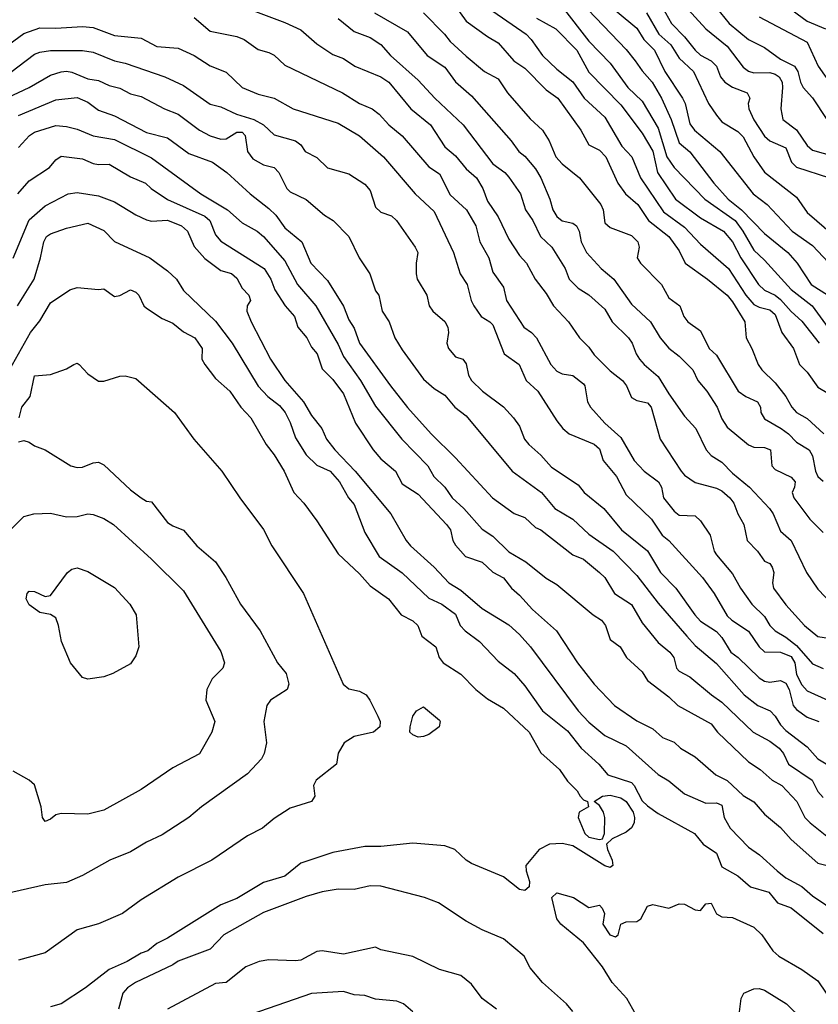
# Model space of a CAD drawing. Header units: metres. Extents: x -46681 to -43747, y -240911 to -237677.
# Tile 806 of 1056: x -44891 to -44816, y -239416 to -239324. Entities that reach past the tile are written whole.
import ezdxf

# ---------------------------------------------------------------- set-up
doc = ezdxf.new("R2010")
doc.units = ezdxf.units.M
doc.layers.add('CONTOUR_INDEX', color=1, linetype='Continuous')
doc.layers.add('CONTOUR_INTER', color=3, linetype='Continuous')

msp = doc.modelspace()

# ---------------------------------------------------------------- linework, layer by layer
at = {"layer": 'CONTOUR_INDEX'}
for points, elevation in [([(-44836.595, -239321.523), (-44833.095, -239324.466), (-44832.421, -239325.52), (-44831.42, -239326.52), (-44830.458, -239328.52), (-44828.792, -239331.02), (-44828.558, -239331.52), (-44828.095, -239333.43), (-44827.665, -239334.02), (-44825.299, -239336.02), (-44822.154, -239340.02), (-44820.846, -239341.02), (-44818.519, -239343.52), (-44816.595, -239344.865), (-44814.595, -239346.991)], 85), ([(-44850.388, -239322.02), (-44849.095, -239323.796), (-44847.095, -239325.258), (-44846.095, -239325.832), (-44844.626, -239327.52), (-44843.595, -239328.215), (-44841.595, -239330.25), (-44840.503, -239331.02), (-44838.322, -239334.02), (-44837.595, -239335.405), (-44836.595, -239335.902), (-44836.004, -239336.52), (-44834.861, -239339.02), (-44834.156, -239340.02), (-44832.997, -239341.02), (-44831.991, -239342.52), (-44830.095, -239344.013), (-44829.095, -239345.341), (-44828.553, -239346.52), (-44826.45, -239348.02), (-44824.617, -239349.52), (-44824.095, -239350.128), (-44822.965, -239352.02), (-44822.829, -239353.52), (-44822.278, -239354.52), (-44821.712, -239356.02), (-44821.358, -239356.52), (-44820.095, -239357.728), (-44819.09, -239359.02), (-44818.54, -239360.02), (-44818.091, -239360.52), (-44817.095, -239361.085), (-44815.534, -239362.52)], 90), ([(-44874.595, -239323.465), (-44873.095, -239324.752), (-44870.595, -239325.259), (-44869.923, -239325.52), (-44868.595, -239326.449), (-44867.595, -239326.736), (-44867.095, -239327.008), (-44866.095, -239327.919), (-44860.682, -239330.52), (-44859.104, -239331.52), (-44857.897, -239332.02), (-44857.251, -239332.52), (-44856.331, -239333.52), (-44855.095, -239334.563), (-44852.595, -239337.464), (-44851.595, -239338.126), (-44850.595, -239340.103), (-44849.064, -239341.52), (-44848.182, -239343.02), (-44847.808, -239344.52), (-44846.97, -239346.02), (-44846.595, -239347.349), (-44845.595, -239348.768), (-44845.3, -239350.02), (-44843.67, -239352.52), (-44842.959, -239353.02), (-44842.497, -239353.52), (-44841.164, -239356.02), (-44840.595, -239356.645), (-44840.095, -239356.889), (-44839.095, -239357.039), (-44838.095, -239357.846), (-44837.953, -239358.02), (-44837.724, -239359.52), (-44837.426, -239360.02), (-44836.095, -239361.51), (-44834.595, -239362.865), (-44833.339, -239365.02), (-44832.403, -239366.02), (-44831.056, -239367.02), (-44830.759, -239367.52), (-44830.594, -239368.52), (-44829.595, -239369.796), (-44829.095, -239370.142), (-44827.595, -239370.224), (-44827.095, -239370.696), (-44826.217, -239372.02), (-44825.817, -239373.52), (-44825.595, -239373.863), (-44824.095, -239375.647), (-44823.343, -239377.02), (-44822.302, -239378.52), (-44821.095, -239379.652), (-44820.595, -239380.521), (-44820.097, -239381.02), (-44819.095, -239381.593), (-44818.095, -239382.378), (-44816.595, -239384.101), (-44815.595, -239384.558)], 95), ([(-44821.595, -239323.414), (-44817.095, -239325.786), (-44816.077, -239328.02), (-44814.669, -239330.02)], 80), ([(-44891.095, -239335.669), (-44890.04, -239334.52), (-44889.595, -239334.215), (-44887.595, -239333.61), (-44886.595, -239333.68), (-44885.595, -239333.93), (-44884.095, -239334.549), (-44882.095, -239334.907), (-44878.595, -239336.615), (-44873.986, -239340.02), (-44871.49, -239341.52), (-44870.095, -239342.739), (-44868.683, -239343.52), (-44868.095, -239344.002), (-44866.095, -239346.297), (-44864.906, -239348.52), (-44863.186, -239350.52), (-44861.095, -239354.129), (-44860.595, -239355.254), (-44858.99, -239357.52), (-44857.595, -239359.933), (-44855.138, -239363.02), (-44852.699, -239365.52), (-44852.111, -239366.52), (-44851.095, -239367.544), (-44850.391, -239368.52), (-44849.313, -239369.52), (-44847.595, -239371.477), (-44846.595, -239372.137), (-44845.095, -239373.582), (-44843.497, -239374.52), (-44841.595, -239376.055), (-44840.595, -239376.647), (-44837.166, -239379.52), (-44836.389, -239380.02), (-44836.025, -239380.52), (-44835.595, -239381.836), (-44834.631, -239382.52), (-44834.058, -239383.52), (-44832.595, -239384.87), (-44832.095, -239385.663), (-44830.095, -239387.19), (-44829.246, -239388.02), (-44826.095, -239389.741), (-44825.51, -239390.52), (-44822.595, -239393.297), (-44821.526, -239394.02), (-44820.374, -239395.02), (-44819.464, -239395.52), (-44818.068, -239397.02), (-44817.318, -239398.52), (-44816.822, -239399.02), (-44814.316, -239401.02)], 100), ([(-44885.887, -239356.02), (-44885.595, -239355.902), (-44885.382, -239356.02), (-44884.595, -239356.898), (-44883.595, -239357.591), (-44883.095, -239357.576), (-44881.595, -239357.105), (-44881.095, -239357.083), (-44880.095, -239357.325), (-44876.465, -239360.52), (-44874.652, -239363.02), (-44872.003, -239366.02), (-44870.328, -239368.52), (-44868.095, -239371.504), (-44867.334, -239373.02), (-44864.338, -239377.52), (-44860.623, -239386.02), (-44860.095, -239386.449), (-44859.095, -239386.672), (-44858.486, -239387.02), (-44858.117, -239387.52), (-44857.383, -239389.02), (-44857.171, -239389.52), (-44857.184, -239390.02), (-44857.779, -239390.52), (-44859.595, -239390.908), (-44860.542, -239391.52), (-44861.095, -239392.5), (-44861.257, -239393.52), (-44863.163, -239395.02), (-44863.402, -239395.52), (-44863.283, -239396.52), (-44863.595, -239397.021), (-44865.595, -239397.634), (-44867.095, -239398.611), (-44868.195, -239399.52), (-44869.595, -239400.249), (-44872.956, -239402.52), (-44876.095, -239404.107), (-44879.595, -239406.256), (-44881.325, -239407.52), (-44883.595, -239408.487), (-44885.595, -239409.075), (-44888.595, -239411.217), (-44891.095, -239411.914)], 105), ([(-44891.011, -239361.02), (-44890.769, -239360.02), (-44889.997, -239359.02), (-44889.595, -239357.079), (-44888.095, -239356.952), (-44886.595, -239356.428), (-44885.887, -239356.02)], 105), ([(-44853.737, -239388.52), (-44853.095, -239388.142), (-44851.595, -239389.393), (-44851.516, -239389.52), (-44851.634, -239390.02), (-44852.595, -239390.746), (-44853.095, -239390.921), (-44853.595, -239390.972), (-44854.095, -239390.76), (-44854.382, -239390.52), (-44854.348, -239390.02), (-44854.109, -239389.02), (-44853.737, -239388.52)], 105), ([(-44823.477, -239417.02), (-44823.309, -239415.52), (-44823.046, -239415.02), (-44822.095, -239414.598), (-44821.595, -239414.583), (-44821.095, -239414.738), (-44819.036, -239416.02), (-44817.521, -239417.52)], 105)]:
    msp.add_lwpolyline(points, dxfattribs=dict(at, elevation=elevation))
at = {"layer": 'CONTOUR_INTER'}
for points, elevation in [([(-44839.095, -239321.207), (-44834.095, -239326.456), (-44833.224, -239327.52), (-44832.595, -239328.473), (-44831.633, -239329.52), (-44830.754, -239331.02), (-44829.855, -239333.02), (-44829.095, -239335.225), (-44828.095, -239336.075), (-44825.855, -239339.02), (-44824.5, -239340.52), (-44823.258, -239341.52), (-44821.095, -239343.716), (-44818.921, -239345.52), (-44818.039, -239346.52), (-44816.723, -239348.52), (-44815.095, -239349.553)], 86), ([(-44870.095, -239322.431), (-44866.095, -239323.926), (-44864.595, -239324.61), (-44863.095, -239325.934), (-44861.595, -239326.923), (-44860.595, -239327.319), (-44859.522, -239328.02), (-44857.095, -239329.015), (-44856.357, -239329.52), (-44854.276, -239332.02), (-44852.441, -239333.52), (-44851.095, -239335.584), (-44850.095, -239336.438), (-44849.095, -239337.662), (-44848.112, -239338.52), (-44847.53, -239339.52), (-44847.095, -239340.692), (-44846.095, -239342.161), (-44845.095, -239344.246), (-44844.095, -239345.793), (-44843.417, -239346.52), (-44842.632, -239348.02), (-44841.595, -239349.357), (-44840.893, -239350.52), (-44839.505, -239352.02), (-44838.447, -239353.52), (-44837.595, -239354.383), (-44837.095, -239355.122), (-44835.595, -239356.616), (-44834.44, -239357.52), (-44834.038, -239358.02), (-44833.595, -239359.131), (-44833.095, -239359.412), (-44832.095, -239359.626), (-44831.722, -239360.02), (-44830.908, -239363.02), (-44828.913, -239366.02), (-44828.595, -239366.39), (-44827.595, -239367.097), (-44825.595, -239367.638), (-44825.095, -239367.887), (-44824.344, -239368.52), (-44823.991, -239369.02), (-44823.608, -239370.02), (-44823.039, -239371.02), (-44822.724, -239372.52), (-44821.749, -239373.52), (-44821.095, -239374.467), (-44820.595, -239374.705), (-44820.397, -239375.02), (-44820.235, -239375.52), (-44820.341, -239376.52), (-44820.248, -239377.02), (-44819.095, -239378.584), (-44817.347, -239380.52), (-44816.095, -239381.535), (-44815.095, -239381.701)], 94), ([(-44846.595, -239322.88), (-44843.476, -239325.02), (-44842.987, -239325.52), (-44841.945, -239327.02), (-44840.595, -239328.317), (-44839.095, -239329.498), (-44838.023, -239331.02), (-44836.095, -239332.804), (-44834.483, -239335.52), (-44833.563, -239336.52), (-44832.743, -239338.52), (-44830.595, -239341.687), (-44828.595, -239343.144), (-44827.095, -239344.736), (-44824.476, -239347.02), (-44822.854, -239349.52), (-44822.095, -239350.385), (-44821.595, -239350.639), (-44820.595, -239350.885), (-44820.095, -239351.342), (-44819.477, -239353.02), (-44818.4, -239354.52), (-44817.82, -239356.02), (-44817.095, -239356.751), (-44816.095, -239358.133), (-44815.095, -239358.746)], 89), ([(-44840.095, -239322.454), (-44837.595, -239325.691), (-44835.595, -239327.732), (-44833.927, -239330.02), (-44832.595, -239331.302), (-44831.095, -239333.841), (-44830.258, -239336.52), (-44829.595, -239337.532), (-44826.693, -239340.52), (-44823.864, -239342.52), (-44823.128, -239343.52), (-44822.095, -239345.305), (-44821.095, -239346.225), (-44818.595, -239348.98), (-44816.634, -239350.52), (-44813.714, -239354.52)], 87), ([(-44830.668, -239322.52), (-44829.84, -239324.02), (-44828.595, -239325.274), (-44827.595, -239326.532), (-44827.095, -239326.998), (-44826.095, -239327.528), (-44825.611, -239328.02), (-44825.237, -239329.02), (-44824.825, -239329.52), (-44824.095, -239330.004), (-44822.726, -239330.52), (-44822.496, -239331.02), (-44822.63, -239331.52), (-44822.579, -239332.02), (-44822.095, -239333.067), (-44821.095, -239334.597), (-44820.595, -239335.043), (-44819.095, -239335.69), (-44818.586, -239337.02), (-44818.095, -239337.51), (-44815.013, -239338.52)], 83), ([(-44828.595, -239322.341), (-44826.606, -239324.52), (-44824.595, -239326.148), (-44823.095, -239328.116), (-44822.595, -239328.508), (-44822.095, -239328.659), (-44820.595, -239328.624), (-44820.095, -239328.763), (-44819.734, -239329.02), (-44819.462, -239329.52), (-44819.408, -239330.02), (-44819.574, -239332.02), (-44819.393, -239333.02), (-44818.095, -239334.013), (-44817.095, -239335.475), (-44816.595, -239335.901), (-44814.595, -239336.479)], 82), ([(-44826.042, -239322.02), (-44824.434, -239324.02), (-44822.595, -239325.524), (-44821.095, -239326.264), (-44819.595, -239327.372), (-44818.291, -239328.02), (-44817.992, -239328.52), (-44817.737, -239329.52), (-44817.475, -239330.02), (-44816.595, -239330.995), (-44815.243, -239333.02)], 81), ([(-44819.095, -239322.332), (-44817.095, -239323.791), (-44815.369, -239324.52)], 79), ([(-44861.095, -239323.556), (-44859.595, -239324.76), (-44858.095, -239325.332), (-44857.095, -239325.989), (-44856.2, -239327.02), (-44853.595, -239329.34), (-44852.04, -239331.02), (-44849.371, -239333.52), (-44846.595, -239337.176), (-44845.456, -239338.02), (-44845.095, -239338.438), (-44843.99, -239340.02), (-44843.518, -239341.52), (-44842.849, -239342.52), (-44842.122, -239344.02), (-44841.041, -239345.02), (-44839.792, -239347.02), (-44839.415, -239348.02), (-44838.595, -239348.857), (-44837.595, -239349.482), (-44836.095, -239350.822), (-44835.394, -239352.02), (-44833.868, -239353.52), (-44833.516, -239354.02), (-44833.15, -239355.02), (-44832.824, -239355.52), (-44832.405, -239356.02), (-44831.095, -239357.13), (-44830.095, -239358.781), (-44828.595, -239360.864), (-44827.551, -239362.02), (-44826.586, -239364.02), (-44826.095, -239364.559), (-44825.095, -239365.168), (-44824.095, -239366.221), (-44822.507, -239367.52), (-44820.634, -239369.52), (-44820.281, -239370.02), (-44819.595, -239371.643), (-44818.593, -239372.52), (-44817.151, -239375.52), (-44816.095, -239377.084), (-44814.763, -239378.52)], 93), ([(-44857.685, -239323.02), (-44854.595, -239324.802), (-44852.755, -239327.02), (-44851.095, -239328.113), (-44850.095, -239329.511), (-44848.595, -239330.805), (-44844.868, -239335.02), (-44844.138, -239336.02), (-44843.595, -239336.474), (-44842.595, -239337.652), (-44842.091, -239338.52), (-44841.249, -239340.52), (-44840.956, -239341.52), (-44840.595, -239342.128), (-44840.095, -239342.538), (-44839.095, -239342.767), (-44838.748, -239343.02), (-44838.507, -239343.52), (-44838.312, -239344.52), (-44837.798, -239345.52), (-44836.428, -239347.02), (-44835.25, -239348.02), (-44833.595, -239350.346), (-44831.811, -239352.02), (-44830.879, -239353.52), (-44830.095, -239354.48), (-44829.095, -239355.244), (-44827.815, -239356.52), (-44827.361, -239357.52), (-44826.502, -239358.52), (-44825.542, -239360.02), (-44825.095, -239361.115), (-44824.595, -239361.906), (-44822.595, -239363.564), (-44822.095, -239363.783), (-44821.095, -239363.815), (-44820.539, -239364.02), (-44820.432, -239365.52), (-44820.095, -239365.856), (-44818.595, -239366.582), (-44818.244, -239367.02), (-44818.283, -239367.52), (-44818.507, -239368.02), (-44818.365, -239368.52), (-44816.849, -239370.52), (-44815.595, -239371.772)], 92), ([(-44853.095, -239323.035), (-44851.115, -239325.02), (-44850.595, -239325.725), (-44849.095, -239327.091), (-44847.374, -239328.52), (-44846.095, -239329.225), (-44845.208, -239330.52), (-44843.095, -239332.966), (-44841.931, -239334.02), (-44841.308, -239335.02), (-44840.677, -239336.52), (-44840.095, -239337.185), (-44838.456, -239338.52), (-44836.459, -239341.02), (-44836.228, -239341.52), (-44836.095, -239342.712), (-44835.595, -239343.161), (-44833.595, -239343.917), (-44832.993, -239344.52), (-44832.856, -239345.02), (-44833.044, -239346.02), (-44832.737, -239346.52), (-44830.783, -239348.52), (-44830.095, -239349.77), (-44829.042, -239350.52), (-44828.665, -239351.52), (-44828.289, -239352.02), (-44827.095, -239352.864), (-44826.311, -239354.52), (-44825.595, -239355.134), (-44823.564, -239358.52), (-44822.846, -239359.02), (-44821.759, -239359.52), (-44821.483, -239360.02), (-44821.443, -239360.52), (-44821.095, -239361.107), (-44819.547, -239362.02), (-44818.865, -239362.52), (-44818.095, -239363.314), (-44816.921, -239364.02), (-44816.595, -239364.579), (-44816.316, -239366.02), (-44816.097, -239366.52), (-44815.595, -239366.955)], 91), ([(-44842.503, -239323.52), (-44840.678, -239324.52), (-44838.719, -239326.52), (-44837.595, -239328.587), (-44834.595, -239331.662), (-44832.595, -239334.315), (-44831.595, -239336.002), (-44831.148, -239338.02), (-44829.446, -239340.52), (-44827.095, -239342.271), (-44824.959, -239343.52), (-44824.095, -239344.516), (-44823.334, -239346.02), (-44821.677, -239348.52), (-44821.095, -239349.051), (-44820.095, -239349.527), (-44819.595, -239349.92), (-44818.595, -239351.057), (-44817.595, -239351.948), (-44815.974, -239354.02)], 88), ([(-44832.179, -239323.02), (-44831.019, -239325.02), (-44829.901, -239326.02), (-44829.095, -239327.265), (-44827.768, -239328.52), (-44826.344, -239331.52), (-44825.595, -239332.638), (-44825.095, -239333.25), (-44823.595, -239334.169), (-44823.095, -239334.669), (-44822.104, -239336.52), (-44821.095, -239337.98), (-44818.095, -239340.325), (-44817.095, -239341.76), (-44814.595, -239343.915)], 84), ([(-44892.595, -239326.421), (-44890.595, -239324.964), (-44889.095, -239324.418), (-44887.595, -239324.461), (-44885.095, -239324.314), (-44884.095, -239324.402), (-44882.095, -239325.135), (-44879.595, -239325.391), (-44878.095, -239326.181), (-44876.095, -239326.33), (-44874.595, -239327.025), (-44873.095, -239327.996), (-44871.595, -239328.602), (-44870.095, -239330.02), (-44868.595, -239330.66), (-44867.095, -239331.015), (-44865.309, -239332.02), (-44861.095, -239333.37), (-44859.095, -239334.551), (-44856.849, -239336.52), (-44853.886, -239340.02), (-44852.095, -239341.649), (-44850.289, -239345.52), (-44849.667, -239347.52), (-44848.994, -239348.52), (-44848.613, -239350.02), (-44848.373, -239350.52), (-44847.695, -239351.52), (-44846.859, -239352.02), (-44846.595, -239352.31), (-44845.521, -239355.02), (-44844.119, -239356.02), (-44843.465, -239357.52), (-44842.369, -239358.52), (-44840.595, -239361.318), (-44840.008, -239362.02), (-44839.424, -239362.52), (-44837.095, -239363.5), (-44836.595, -239363.941), (-44836.243, -239365.02), (-44834.974, -239366.52), (-44834.095, -239368.234), (-44831.711, -239370.52), (-44830.712, -239372.02), (-44830.095, -239372.527), (-44826.923, -239376.02), (-44825.823, -239377.52), (-44824.595, -239379.605), (-44824.169, -239380.02), (-44822.595, -239381.027), (-44821.595, -239382.508), (-44821.095, -239382.977), (-44819.595, -239383.009), (-44818.595, -239383.411), (-44818.256, -239384.02), (-44818.095, -239385.119), (-44817.595, -239386.088), (-44817.095, -239386.635), (-44815.095, -239387.551)], 96), ([(-44892.595, -239329.186), (-44889.595, -239326.905), (-44889.095, -239326.703), (-44888.095, -239326.57), (-44885.095, -239326.564), (-44884.095, -239326.723), (-44882.095, -239327.527), (-44881.095, -239327.748), (-44877.352, -239329.02), (-44875.595, -239329.826), (-44873.095, -239331.593), (-44872.095, -239331.85), (-44870.65, -239332.52), (-44869.022, -239333.02), (-44868.106, -239333.52), (-44867.095, -239334.469), (-44865.095, -239335.046), (-44864.595, -239335.402), (-44864.183, -239336.02), (-44863.095, -239336.588), (-44862.095, -239337.552), (-44860.095, -239338.118), (-44858.595, -239339.107), (-44858.095, -239339.696), (-44857.595, -239341.258), (-44857.095, -239341.716), (-44856.095, -239342.06), (-44855.637, -239342.52), (-44853.87, -239345.02), (-44853.637, -239345.52), (-44853.784, -239346.52), (-44853.796, -239347.52), (-44853.675, -239348.02), (-44852.775, -239349.52), (-44852.567, -239350.52), (-44852.204, -239351.02), (-44851.095, -239351.982), (-44850.821, -239352.52), (-44850.734, -239353.02), (-44850.901, -239354.02), (-44850.751, -239354.52), (-44850.095, -239355.302), (-44849.42, -239355.52), (-44849.095, -239355.945), (-44848.888, -239357.02), (-44848.595, -239357.533), (-44847.551, -239358.52), (-44845.595, -239359.977), (-44844.64, -239361.02), (-44844.095, -239361.79), (-44843.625, -239363.02), (-44843.223, -239363.52), (-44842.072, -239364.52), (-44841.095, -239365.648), (-44838.595, -239367.306), (-44838.02, -239368.02), (-44836.178, -239369.52), (-44834.506, -239371.52), (-44832.095, -239373.506), (-44830.847, -239375.52), (-44829.421, -239377.02), (-44827.648, -239379.52), (-44827.095, -239380.091), (-44825.595, -239381.068), (-44825.095, -239381.628), (-44824.256, -239383.02), (-44823.578, -239383.52), (-44821.595, -239385.43), (-44821.095, -239385.744), (-44820.595, -239385.81), (-44819.595, -239385.654), (-44819.095, -239385.921), (-44818.804, -239386.52), (-44818.403, -239388.02), (-44818.095, -239388.392), (-44817.095, -239389.107), (-44816.004, -239389.52)], 97), ([(-44892.095, -239330.979), (-44890.095, -239330.031), (-44888.095, -239328.862), (-44887.095, -239328.545), (-44886.595, -239328.511), (-44886.095, -239328.598), (-44884.595, -239329.202), (-44883.595, -239329.365), (-44882.595, -239329.842), (-44881.595, -239330.094), (-44880.595, -239330.614), (-44879.595, -239330.859), (-44877.402, -239332.02), (-44876.095, -239332.533), (-44874.095, -239334.026), (-44873.095, -239334.557), (-44872.095, -239334.867), (-44871.595, -239334.836), (-44870.595, -239334.231), (-44870.095, -239334.225), (-44869.838, -239334.52), (-44869.6, -239336.02), (-44869.095, -239336.725), (-44868.095, -239337.276), (-44867.095, -239337.539), (-44866.68, -239338.02), (-44865.912, -239339.52), (-44865.595, -239339.819), (-44864.095, -239340.534), (-44862.385, -239342.02), (-44861.558, -239342.52), (-44860.095, -239344.015), (-44859.117, -239346.02), (-44858.128, -239347.52), (-44857.595, -239349.115), (-44857.288, -239349.52), (-44856.984, -239351.02), (-44856.319, -239352.02), (-44855.797, -239353.52), (-44855.095, -239354.634), (-44853.095, -239357.39), (-44852.095, -239358.286), (-44851.095, -239358.908), (-44850.167, -239360.02), (-44849.095, -239360.832), (-44844.761, -239366.02), (-44842.039, -239368.02), (-44840.787, -239369.52), (-44839.095, -239370.529), (-44837.595, -239371.928), (-44835.316, -239373.52), (-44833.095, -239375.815), (-44831.095, -239378.42), (-44828.389, -239381.52), (-44827.595, -239382.387), (-44825.595, -239384.071), (-44823.016, -239387.02), (-44821.745, -239388.02), (-44820.588, -239388.52), (-44820.095, -239389.005), (-44819.595, -239389.843), (-44819.095, -239390.376), (-44817.095, -239391.881), (-44816.095, -239393.007), (-44814.448, -239394.02)], 98), ([(-44891.095, -239332.652), (-44887.595, -239331.172), (-44885.595, -239330.981), (-44884.595, -239331.394), (-44883.595, -239332.154), (-44882.095, -239332.681), (-44879.095, -239334.25), (-44877.095, -239334.758), (-44875.095, -239336.221), (-44872.89, -239337.02), (-44871.532, -239338.02), (-44869.359, -239340.02), (-44867.595, -239341.369), (-44866.952, -239342.02), (-44866.095, -239343.201), (-44864.501, -239344.52), (-44863.676, -239346.52), (-44862.095, -239348.144), (-44860.595, -239350.549), (-44860.095, -239351.82), (-44859.595, -239352.603), (-44859.095, -239354.026), (-44856.189, -239358.02), (-44854.595, -239360.053), (-44852.385, -239362.52), (-44850.095, -239364.78), (-44846.629, -239368.52), (-44844.595, -239370.012), (-44843.595, -239370.375), (-44842.595, -239371.321), (-44842.095, -239371.537), (-44839.095, -239373.873), (-44838.095, -239374.27), (-44836.595, -239375.538), (-44836.078, -239376.02), (-44835.184, -239377.52), (-44833.595, -239378.54), (-44832.595, -239380.272), (-44831.095, -239382.109), (-44829.982, -239383.02), (-44829.605, -239383.52), (-44829.352, -239384.52), (-44829.095, -239384.785), (-44828.095, -239385.334), (-44826.077, -239387.02), (-44825.095, -239387.688), (-44822.173, -239390.52), (-44820.595, -239391.373), (-44819.741, -239392.02), (-44819.317, -239392.52), (-44818.852, -239393.52), (-44816.641, -239395.02), (-44816.095, -239396.089), (-44815.595, -239396.645)], 99), ([(-44891.15, -239340.02), (-44890.095, -239338.78), (-44888.194, -239337.52), (-44887.595, -239336.805), (-44887.095, -239336.48), (-44885.095, -239336.713), (-44884.095, -239337.162), (-44883.595, -239337.251), (-44882.595, -239337.227), (-44880.595, -239338.418), (-44879.158, -239339.02), (-44878.646, -239339.52), (-44877.095, -239340.548), (-44873.595, -239342.086), (-44873.142, -239342.52), (-44872.595, -239343.863), (-44872.095, -239344.442), (-44868.053, -239347.02), (-44867.425, -239348.02), (-44867.026, -239349.02), (-44866.072, -239350.52), (-44865.202, -239351.52), (-44864.892, -239352.52), (-44864.042, -239353.52), (-44863.595, -239354.402), (-44863.055, -239355.02), (-44862.595, -239356.434), (-44861.595, -239357.422), (-44860.595, -239358.778), (-44859.462, -239361.52), (-44857.827, -239364.02), (-44857.095, -239364.866), (-44855.731, -239366.02), (-44855.095, -239367.225), (-44853.595, -239368.197), (-44850.922, -239371.02), (-44850.566, -239371.52), (-44850.336, -239372.52), (-44850.095, -239372.959), (-44849.165, -239374.02), (-44847.595, -239374.578), (-44846.595, -239375.502), (-44845.595, -239376.039), (-44844.838, -239377.02), (-44844.095, -239377.66), (-44842.872, -239379.02), (-44840.629, -239381.02), (-44838.645, -239384.02), (-44837.092, -239386.02), (-44835.173, -239388.02), (-44833.095, -239389.464), (-44831.595, -239390.206), (-44830.686, -239391.02), (-44829.595, -239391.459), (-44828.991, -239392.02), (-44827.595, -239392.822), (-44825.659, -239394.52), (-44824.595, -239395.051), (-44823.095, -239396.452), (-44822.095, -239397.069), (-44821.095, -239398.198), (-44819.595, -239399.456), (-44818.595, -239400.593), (-44816.095, -239402.793), (-44814.595, -239403.183)], 101), ([(-44891.595, -239346.05), (-44890.095, -239342.446), (-44888.595, -239341.12), (-44886.435, -239340.02), (-44885.595, -239339.87), (-44883.595, -239340.196), (-44882.095, -239340.761), (-44880.095, -239341.988), (-44879.095, -239342.446), (-44878.595, -239342.581), (-44877.095, -239342.477), (-44875.809, -239343.02), (-44875.243, -239343.52), (-44874.595, -239344.952), (-44873.595, -239346.071), (-44872.095, -239347.212), (-44871.095, -239347.486), (-44870.595, -239347.923), (-44870.095, -239348.845), (-44869.473, -239349.52), (-44869.31, -239350.02), (-44869.65, -239350.52), (-44869.664, -239351.02), (-44869.264, -239352.02), (-44867.435, -239355.52), (-44866.095, -239357.514), (-44864.366, -239359.52), (-44863.595, -239360.795), (-44862.645, -239362.02), (-44862.179, -239363.02), (-44861.417, -239364.02), (-44859.511, -239366.02), (-44856.16, -239370.02), (-44854.728, -239372.52), (-44854.312, -239373.02), (-44852.095, -239375.049), (-44850.727, -239376.52), (-44849.595, -239377.2), (-44847.595, -239378.898), (-44845.095, -239380.44), (-44844.095, -239381.361), (-44843.052, -239382.52), (-44838.573, -239388.52), (-44837.595, -239389.567), (-44836.095, -239390.843), (-44834.095, -239391.788), (-44831.095, -239394.476), (-44830.095, -239395.092), (-44828.595, -239396.317), (-44826.595, -239397.168), (-44825.595, -239397.14), (-44825.095, -239397.351), (-44824.877, -239398.52), (-44824.329, -239399.52), (-44822.595, -239401.293), (-44821.561, -239402.02), (-44819.93, -239403.52), (-44819.095, -239404.178), (-44817.595, -239404.996), (-44816.595, -239405.869), (-44814.095, -239407.572)], 102), ([(-44891.195, -239350.52), (-44889.63, -239348.02), (-44889.011, -239346.02), (-44888.707, -239344.52), (-44888.46, -239344.02), (-44888.095, -239343.758), (-44886.595, -239343.237), (-44884.595, -239342.772), (-44883.095, -239343.446), (-44882.095, -239344.476), (-44878.763, -239346.02), (-44877.095, -239347.225), (-44876.263, -239348.02), (-44875.595, -239349.069), (-44872.595, -239351.947), (-44871.036, -239354.02), (-44868.595, -239358.051), (-44867.707, -239359.02), (-44866.595, -239359.875), (-44866.076, -239360.52), (-44865.595, -239361.45), (-44865.095, -239362.907), (-44864.095, -239364.483), (-44863.095, -239365.473), (-44861.862, -239366.02), (-44860.981, -239367.02), (-44860.144, -239368.52), (-44859.595, -239369.141), (-44858.595, -239371.793), (-44857.248, -239374.02), (-44855.095, -239375.574), (-44852.595, -239377.947), (-44851.366, -239378.52), (-44850.095, -239379.443), (-44849.647, -239380.52), (-44849.174, -239381.02), (-44847.848, -239382.02), (-44846.095, -239383.864), (-44844.595, -239385.024), (-44843.595, -239386.175), (-44841.925, -239388.52), (-44839.595, -239390.379), (-44838.291, -239392.02), (-44836.638, -239393.52), (-44835.808, -239394.52), (-44833.595, -239395.244), (-44833.332, -239395.52), (-44832.595, -239396.959), (-44832.095, -239397.422), (-44831.095, -239398.156), (-44827.684, -239400.02), (-44826.852, -239401.02), (-44825.595, -239401.867), (-44825.095, -239403.147), (-44823.595, -239403.986), (-44822.429, -239405.02), (-44820.698, -239405.52), (-44819.893, -239406.52), (-44818.595, -239407.007), (-44815.595, -239409.396)], 103), ([(-44886.274, -239349.02), (-44885.595, -239348.787), (-44883.595, -239348.976), (-44883.095, -239348.921), (-44882.095, -239349.639), (-44881.595, -239349.559), (-44880.568, -239349.02), (-44880.095, -239349.226), (-44879.799, -239349.52), (-44879.319, -239350.52), (-44879.095, -239350.746), (-44877.595, -239351.705), (-44876.595, -239352.154), (-44875.595, -239352.944), (-44874.543, -239353.52), (-44873.863, -239354.52), (-44873.894, -239355.52), (-44873.594, -239356.02), (-44872.595, -239357.329), (-44871.265, -239358.52), (-44870.225, -239360.02), (-44869.301, -239361.02), (-44867.861, -239363.52), (-44867.095, -239364.492), (-44866.178, -239366.02), (-44865.261, -239368.02), (-44864.308, -239369.02), (-44863.095, -239370.7), (-44861.095, -239373.798), (-44859.095, -239375.668), (-44858.095, -239376.776), (-44856.368, -239378.02), (-44855.19, -239379.52), (-44854.095, -239380.077), (-44853.617, -239380.52), (-44853.244, -239381.52), (-44851.946, -239382.52), (-44851.612, -239383.52), (-44851.259, -239384.02), (-44849.595, -239385.088), (-44848.192, -239386.52), (-44847.095, -239387.401), (-44845.595, -239388.272), (-44843.185, -239390.52), (-44842.095, -239392.452), (-44840.325, -239394.02), (-44839.595, -239395.125), (-44838.67, -239396.02), (-44838.413, -239396.52), (-44838.095, -239396.878), (-44837.7, -239397.02), (-44837.615, -239397.52), (-44838.478, -239398.02), (-44838.591, -239398.52), (-44837.951, -239400.02), (-44837.595, -239400.375), (-44836.595, -239400.583), (-44836.293, -239400.52), (-44836.109, -239400.02), (-44836.087, -239398.52), (-44836.208, -239398.02), (-44836.595, -239397.388), (-44837.086, -239397.02), (-44836.308, -239396.52), (-44835.595, -239396.429), (-44834.595, -239396.685), (-44834.095, -239397.032), (-44833.428, -239398.02), (-44833.291, -239398.52), (-44833.338, -239399.02), (-44833.595, -239399.493), (-44834.095, -239399.914), (-44835.4, -239400.52), (-44835.916, -239401.02), (-44835.847, -239401.52), (-44835.386, -239402.52), (-44835.324, -239403.02), (-44835.595, -239403.211), (-44836.095, -239403.072), (-44839.095, -239401.176), (-44840.095, -239400.974), (-44841.261, -239401.02), (-44842.252, -239401.52), (-44843.48, -239403.02), (-44843.456, -239403.52), (-44843.149, -239404.52), (-44843.174, -239405.02), (-44843.595, -239405.382), (-44844.095, -239405.292), (-44845.595, -239404.105), (-44848.595, -239402.832), (-44849.106, -239402.52), (-44850.147, -239401.52), (-44851.095, -239401.194), (-44854.095, -239400.918), (-44857.095, -239401.231), (-44858.595, -239401.259), (-44861.595, -239401.805), (-44864.595, -239402.81), (-44866.095, -239404.019), (-44868.095, -239404.612), (-44870.595, -239406.109), (-44872.095, -239406.714), (-44877.095, -239409.849), (-44878.095, -239410.342), (-44878.96, -239411.02), (-44879.595, -239411.241), (-44880.88, -239412.02), (-44882.595, -239412.8), (-44884.806, -239414.52), (-44887.095, -239416.007), (-44888.095, -239416.286)], 104), ([(-44893.363, -239359.02), (-44889.957, -239353.02), (-44889.095, -239351.921), (-44888.095, -239350.241), (-44886.274, -239349.02)], 104), ([(-44891.095, -239363.277), (-44890.595, -239363.142), (-44890.095, -239363.305), (-44889.595, -239363.646), (-44888.595, -239364.029), (-44886.173, -239365.52), (-44885.595, -239365.674), (-44885.095, -239365.642), (-44884.095, -239365.244), (-44883.595, -239365.174), (-44883.095, -239365.431), (-44880.595, -239367.768), (-44879.595, -239368.517), (-44879.095, -239368.831), (-44878.595, -239368.91), (-44877.095, -239370.833), (-44876.595, -239371.171), (-44875.595, -239371.558), (-44874.366, -239373.02), (-44872.594, -239374.52), (-44871.624, -239376.02), (-44870.27, -239378.52), (-44868.403, -239381.02), (-44866.779, -239384.02), (-44865.991, -239385.02), (-44865.733, -239386.02), (-44865.895, -239386.52), (-44867.457, -239387.52), (-44867.79, -239388.02), (-44868.059, -239389.52), (-44867.813, -239391.52), (-44868.053, -239392.52), (-44868.302, -239393.02), (-44869.595, -239394.425), (-44873.914, -239397.52), (-44875.114, -239398.52), (-44877.595, -239400.156), (-44879.095, -239400.823), (-44880.595, -239401.735), (-44882.525, -239402.52), (-44885.095, -239403.961), (-44886.595, -239404.615), (-44888.595, -239404.848), (-44892.595, -239405.755)], 106), ([(-44891.841, -239371.52), (-44890.595, -239370.267), (-44889.659, -239370.02)], 107), ([(-44889.659, -239370.02), (-44888.095, -239369.955), (-44886.595, -239370.325), (-44885.595, -239370.269), (-44884.595, -239370.041), (-44884.095, -239370.092), (-44883.095, -239370.468), (-44882.163, -239371.02), (-44878.595, -239374.277), (-44875.595, -239377.242), (-44872.095, -239382.936), (-44871.764, -239384.02), (-44871.906, -239384.52), (-44872.935, -239385.52), (-44873.435, -239386.52), (-44873.504, -239387.52), (-44872.678, -239389.52), (-44872.937, -239390.52), (-44874.095, -239392.537), (-44876.595, -239393.852), (-44879.595, -239395.906), (-44883.095, -239397.849), (-44884.595, -239398.219), (-44887.095, -239398.141), (-44887.595, -239398.261), (-44888.095, -239398.689), (-44888.595, -239398.894), (-44888.851, -239398.52), (-44888.965, -239397.52), (-44889.595, -239395.461), (-44890.095, -239395.024), (-44891.595, -239394.187)], 107), ([(-44886.481, -239375.52), (-44886.095, -239375.238), (-44885.595, -239375.097), (-44884.595, -239375.455), (-44882.095, -239376.957), (-44880.631, -239378.52), (-44880.063, -239379.52), (-44879.787, -239382.52), (-44880.095, -239383.354), (-44880.595, -239384.103), (-44882.25, -239385.02), (-44883.095, -239385.332), (-44884.595, -239385.538), (-44885.095, -239385.382), (-44886.219, -239384.02), (-44887.045, -239382.02), (-44887.33, -239380.52), (-44887.595, -239379.803), (-44888.095, -239379.466), (-44889.095, -239379.3), (-44890.095, -239378.558), (-44890.355, -239378.02), (-44890.279, -239377.52), (-44890.095, -239377.282), (-44889.595, -239377.311), (-44888.595, -239377.777), (-44888.095, -239377.691), (-44886.481, -239375.52)], 108), ([(-44839.095, -239416.737), (-44839.675, -239416.02), (-44841.923, -239414.02), (-44843.095, -239412.614), (-44843.652, -239411.52), (-44845.595, -239409.91), (-44847.595, -239409.052), (-44849.095, -239408.247), (-44851.681, -239406.52), (-44853.015, -239406.02), (-44857.095, -239404.961), (-44858.095, -239404.931), (-44859.595, -239405.27), (-44861.095, -239405.255), (-44862.595, -239405.509), (-44864.095, -239405.951), (-44868.095, -239407.424), (-44871.815, -239409.52), (-44873.095, -239410.869), (-44876.095, -239411.988), (-44876.595, -239412.345), (-44880.104, -239414.02), (-44880.875, -239414.52), (-44881.302, -239415.02), (-44881.717, -239416.52)], 103), ([(-44833.187, -239417.02), (-44834.006, -239415.52), (-44835.409, -239414.02), (-44836.289, -239412.52), (-44838.095, -239410.296), (-44840.208, -239408.52), (-44840.595, -239408.02), (-44841.066, -239406.02), (-44840.595, -239405.588), (-44839.032, -239406.02), (-44837.595, -239406.953), (-44836.595, -239406.747), (-44836.336, -239407.02), (-44836.126, -239407.52), (-44836.273, -239408.52), (-44835.628, -239409.52), (-44835.095, -239409.727), (-44834.834, -239409.52), (-44834.588, -239408.52), (-44834.095, -239408.307), (-44833.095, -239408.266), (-44832.715, -239408.02), (-44832.095, -239406.849), (-44831.595, -239406.679), (-44830.095, -239407.023), (-44829.095, -239406.636), (-44828.595, -239406.645), (-44827.595, -239407.195), (-44827.095, -239407.239), (-44826.595, -239406.632), (-44826.095, -239406.561), (-44825.595, -239407.56), (-44825.095, -239407.839), (-44824.095, -239407.916), (-44822.095, -239408.825), (-44821.342, -239409.52), (-44820.339, -239411.02), (-44819.751, -239411.52), (-44817.595, -239412.773), (-44816.095, -239413.862), (-44815.322, -239415.02)], 104), ([(-44846.245, -239416.52), (-44847.584, -239415.52), (-44848.595, -239414.158), (-44849.595, -239413.336), (-44851.595, -239412.778), (-44854.095, -239411.566), (-44857.095, -239410.925), (-44857.595, -239410.679), (-44860.595, -239411.353), (-44862.595, -239411.035), (-44863.095, -239411.087), (-44864.595, -239411.907), (-44865.095, -239411.971), (-44867.595, -239411.876), (-44868.513, -239412.02), (-44869.775, -239412.52), (-44871.595, -239413.997), (-44872.595, -239414.087), (-44877.122, -239416.52)], 102), ([(-44854.095, -239416.754), (-44854.979, -239416.02), (-44855.595, -239415.751), (-44857.595, -239415.576), (-44858.595, -239415.224), (-44859.595, -239415.159), (-44860.595, -239414.863), (-44863.595, -239415.037), (-44870.095, -239417.28)], 101)]:
    msp.add_lwpolyline(points, dxfattribs=dict(at, elevation=elevation))

doc.saveas('drawing.dxf')
